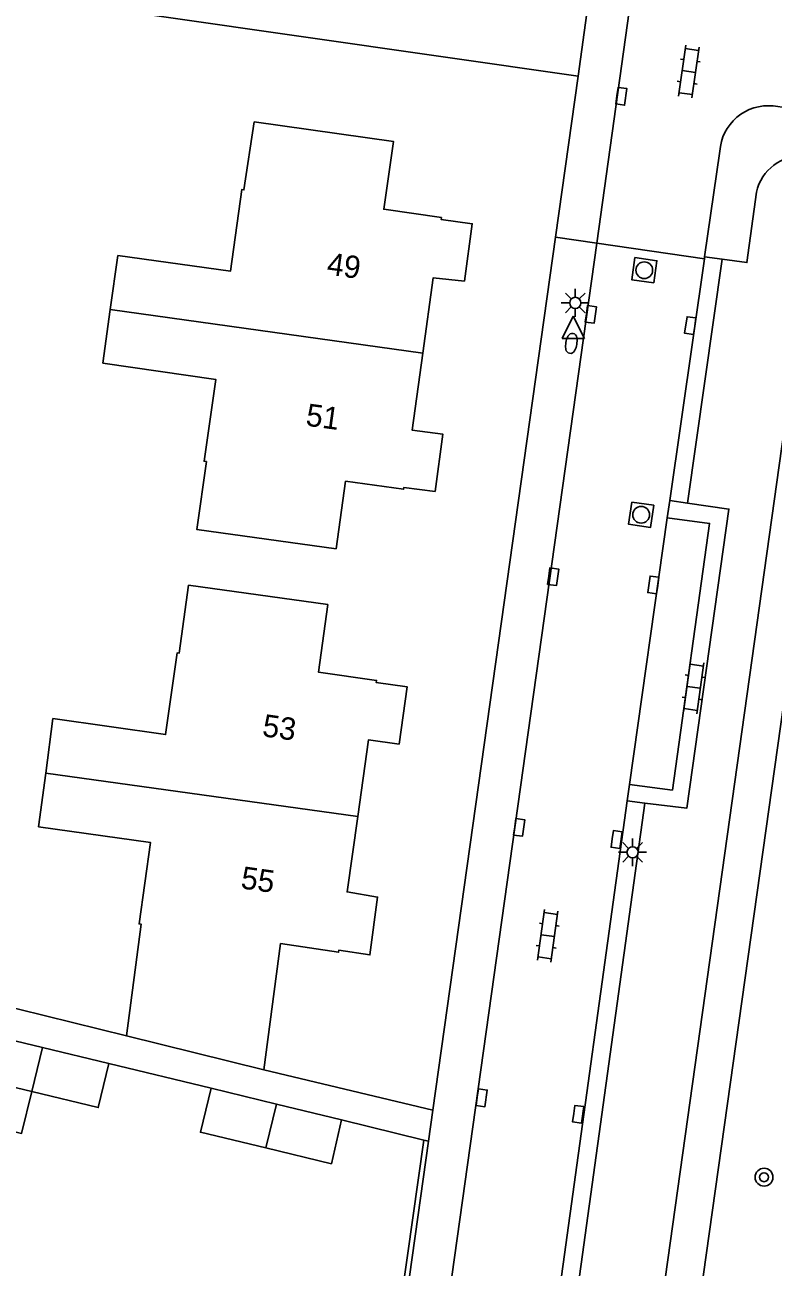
# Model space of a CAD drawing. Extents: x 128000 to 131008, y 398996 to 402500.
# Drawn here: x 128470.8 to 128504.4, y 399695.7 to 399751.4 of the extents above; entities that cross this region are included whole.
import ezdxf

# ---------------------------------------------------------------- set-up
doc = ezdxf.new("R2010")
doc.units = 0
for name, color, linetype in [('gg-afsc-erfafscheiding', 7, 'Continuous'), ('gg-anno-huisnummerreeks BGT', 7, 'Continuous'), ('gg-bbg-bijgebouw', 7, 'Continuous'), ('gg-bbg-gedigitaliseerde bebouwing', 7, 'Continuous'), ('gg-bbg-gedigitaliseerde bijgebouw', 7, 'Continuous'), ('gg-bbg-hoofdgebouw', 7, 'Continuous'), ('gg-bbg-luifel en loopbrug', 7, 'Continuous'), ('gg-bbg-tussenscheiding', 7, 'Continuous'), ('gg-knt-verharding', 7, 'Continuous'), ('gg-knt-verharding nz', 7, 'Continuous'), ('gt-grn-groengrens', 7, 'Continuous'), ('gt-grn-weggrens', 7, 'Continuous'), ('gt-symb-boom', 7, 'Continuous'), ('gt-symb-brandkraan', 7, 'Continuous'), ('gt-symb-klinker verharding', 7, 'Continuous'), ('gt-symb-kolk', 7, 'Continuous'), ('gt-symb-lichtmast', 7, 'Continuous'), ('gt-symb-rioolschacht', 7, 'Continuous'), ('gt-symb-waterafsluiter', 7, 'Continuous')]:
    doc.layers.add(name, color=color, linetype=linetype)

# ---------------------------------------------------------------- blocks, each defined once
blk = doc.blocks.new('gt0-KOLK')
at = {"layer": 'gt-symb-kolk'}
blk.add_lwpolyline([(0, 0), (0.375, 0), (0.375, 0.4), (-0.375, 0.4), (-0.375, 0), (0, 0)], dxfattribs=at)
blk = doc.blocks.new('gt0-RS')
at = {"layer": 'gt-symb-rioolschacht'}
blk.add_lwpolyline([(-0.5, -0.5), (0.5, -0.5), (0.5, 0.5), (-0.5, 0.5)], close=True, dxfattribs=at)
blk.add_circle((0, 0), 0.375, dxfattribs=at)
blk = doc.blocks.new('gt0-KL1')
at = {"layer": 'gt-symb-klinker verharding'}
for p, q in [((-1.15, 0.3), (1.15, 0.3)), ((-1, -0.3), (-1, 0.3)), ((-0.5, 0.3), (-0.5, 0.45)), ((0, -0.3), (0, 0.3)), ((0.5, 0.3), (0.5, 0.45)), ((1, -0.3), (1, 0.3)), ((-1.15, -0.3), (1.15, -0.3)), ((-0.5, -0.45), (-0.5, -0.3)), ((0.5, -0.45), (0.5, -0.3))]:
    blk.add_line(p, q, dxfattribs=at)
blk = doc.blocks.new('gt0-LMAST')
at = {"layer": 'gt-symb-lichtmast'}
for p, q in [((-0.005, 0.246), (-0.005, 0.621)), ((-0.182, 0.173), (-0.447, 0.438)), ((0.172, 0.173), (0.437, 0.438)), ((-0.255, -0.004), (-0.63, -0.004)), ((-0.182, -0.181), (-0.447, -0.446)), ((-0.005, -0.254), (-0.005, -0.629)), ((0.437, -0.446), (0.172, -0.181)), ((0.245, -0.004), (0.62, -0.004))]:
    blk.add_line(p, q, dxfattribs=at)
blk.add_circle((-0.005, -0.004), 0.25, dxfattribs=at)
blk = doc.blocks.new('gt0-BR')
at = {"layer": 'gt-symb-brandkraan'}
for centre, radius, start, end in [((-0.244, 0), 0.206, 107.5669, 252.4331), ((0.599, -2.664), 3, 106.892, 107.5669), ((0, -0.691), 0.938, 73.108, 106.892), ((-0.599, -2.664), 3, 72.4331, 73.108), ((0.244, 0), 0.206, 287.567, 72.4331), ((0.599, 2.664), 3, 252.4331, 253.108), ((0, 0.691), 0.938, 253.108, 286.8921), ((-0.599, 2.664), 3, 286.8921, 287.567)]:
    blk.add_arc(centre, radius, start, end, dxfattribs=at)
blk = doc.blocks.new('gt0-WAFSL')
at = {"layer": 'gt-symb-waterafsluiter'}
for p, q in [((-0.5, -0.333), (0, 0.667)), ((0, 0.667), (0.5, -0.333)), ((0.5, -0.333), (-0.5, -0.333))]:
    blk.add_line(p, q, dxfattribs=at)
blk = doc.blocks.new('gt0-BOOM')
at = {"layer": 'gt-symb-boom'}
for radius in [0.4, 0.2]:
    blk.add_circle((0, 0), radius, dxfattribs=at)

msp = doc.modelspace()

# ---------------------------------------------------------------- linework, layer by layer
at = {"layer": 'gg-afsc-erfafscheiding'}
for p, q in [((128474.605, 399704.842), (128479.185, 399703.74)), ((128485.026, 399702.316), (128488.722, 399701.417)), ((128488.722, 399701.417), (128486.891, 399688.546))]:
    msp.add_line(p, q, dxfattribs=at)
msp.add_lwpolyline([(128470.044, 399752.748), (128459.644, 399709.965), (128475.385, 399706.08)], dxfattribs=at)
at = {"layer": 'gg-bbg-bijgebouw'}
for p, q in [((128482.107, 399703.028), (128479.185, 399703.74)), ((128485.026, 399702.316), (128482.107, 399703.028)), ((128484.574, 399700.356), (128485.026, 399702.316))]:
    msp.add_line(p, q, dxfattribs=at)
at = {"layer": 'gg-bbg-gedigitaliseerde bebouwing'}
for p, q in [((128474.664, 399738.631), (128475.001, 399741.038)), ((128474.325, 399736.215), (128474.664, 399738.631)), ((128471.771, 399717.858), (128472.095, 399720.298)), ((128471.451, 399715.452), (128471.771, 399717.858)), ((128475.385, 399706.08), (128481.544, 399704.564))]:
    msp.add_line(p, q, dxfattribs=at)
for points in [[(128475.001, 399741.038), (128480.048, 399740.336), (128480.557, 399743.997), (128480.656, 399743.983), (128481.113, 399747.032)], [(128474.325, 399736.215), (128479.393, 399735.493), (128478.871, 399731.826), (128478.97, 399731.812), (128478.549, 399728.768), (128484.784, 399727.905)], [(128472.095, 399720.298), (128477.139, 399719.585), (128477.656, 399723.244), (128477.755, 399723.23), (128478.174, 399726.273), (128484.415, 399725.413)], [(128471.451, 399715.452), (128476.465, 399714.749), (128475.953, 399711.097), (128476.052, 399711.083), (128475.385, 399706.08)]]:
    msp.add_lwpolyline(points, dxfattribs=at)
at = {"layer": 'gg-bbg-gedigitaliseerde bijgebouw'}
for p, q in [((128471.624, 399705.559), (128468.555, 399706.297)), ((128474.605, 399704.842), (128471.624, 399705.559)), ((128484.574, 399700.356), (128481.634, 399701.063))]:
    msp.add_line(p, q, dxfattribs=at)
for points in [[(128471.147, 399703.586), (128468.074, 399704.326), (128468.555, 399706.297)], [(128474.605, 399704.842), (128474.124, 399702.87), (128471.147, 399703.586)], [(128481.634, 399701.063), (128478.704, 399701.768), (128479.185, 399703.74)]]:
    msp.add_lwpolyline(points, dxfattribs=at)
at = {"layer": 'gg-bbg-hoofdgebouw'}
for points in [[(128488.665, 399736.663), (128489.132, 399740.036), (128490.535, 399739.898), (128490.889, 399742.467), (128489.498, 399742.653), (128489.5, 399742.743), (128486.916, 399743.115), (128487.352, 399746.151), (128481.113, 399747.032)], [(128484.784, 399727.905), (128485.206, 399730.927), (128487.807, 399730.575), (128487.823, 399730.655), (128489.218, 399730.476), (128489.569, 399733.039), (128488.188, 399733.225), (128488.665, 399736.663)], [(128485.755, 399715.916), (128486.242, 399719.349), (128487.61, 399719.155), (128487.968, 399721.724), (128486.586, 399721.908), (128486.598, 399722.007), (128484.002, 399722.371), (128484.415, 399725.413)], [(128481.544, 399704.564), (128482.296, 399710.218), (128484.897, 399709.834), (128484.912, 399709.93), (128486.296, 399709.714), (128486.643, 399712.304), (128485.275, 399712.532), (128485.755, 399715.916)]]:
    msp.add_lwpolyline(points, dxfattribs=at)
at = {"layer": 'gg-bbg-luifel en loopbrug'}
msp.add_lwpolyline([(128466.214, 399706.861), (128465.283, 399703.025), (128470.692, 399701.712), (128471.147, 399703.586)], dxfattribs=at)
at = {"layer": 'gg-bbg-tussenscheiding'}
for p, q in [((128488.665, 399736.663), (128474.664, 399738.631)), ((128485.755, 399715.916), (128471.771, 399717.858)), ((128471.147, 399703.586), (128471.624, 399705.559)), ((128481.634, 399701.063), (128482.107, 399703.028))]:
    msp.add_line(p, q, dxfattribs=at)
at = {"layer": 'gg-knt-verharding'}
for p, q in [((128498.441, 399755.698), (128496.464, 399741.6)), ((128470.044, 399752.748), (128495.627, 399749.081)), ((128495.627, 399749.081), (128494.613, 399741.86)), ((128504.37, 399747.745), (128504.977, 399747.662)), ((128506.555, 399745.368), (128496.34, 399672.438)), ((128501.299, 399740.977), (128501.978, 399745.713)), ((128492.703, 399634.461), (128508.231, 399745.154)), ((128496.464, 399741.6), (128487.479, 399677.553)), ((128494.613, 399741.86), (128489.122, 399702.76)), ((128496.464, 399741.6), (128501.288, 399740.9)), ((128499.736, 399730.067), (128501.288, 399740.9)), ((128501.288, 399740.9), (128501.299, 399740.977)), ((128501.299, 399740.977), (128502.092, 399740.873)), ((128499.736, 399730.067), (128499.627, 399729.287)), ((128500.528, 399729.951), (128499.736, 399730.067)), ((128497.938, 399717.34), (128497.83, 399716.616)), ((128497.83, 399716.616), (128492.335, 399676.953)), ((128497.83, 399716.616), (128498.624, 399716.516)), ((128481.544, 399704.564), (128489.122, 399702.76)), ((128489.122, 399702.76), (128488.927, 399701.367)), ((128488.722, 399701.417), (128488.927, 399701.367))]:
    msp.add_line(p, q, dxfattribs=at)
for points in [[(128502.092, 399740.873), (128503.194, 399740.729), (128503.624, 399743.874)], [(128498.624, 399716.516), (128500.497, 399716.28), (128502.388, 399729.68), (128500.528, 399729.951)], [(128499.627, 399729.287), (128501.522, 399729.041), (128499.853, 399717.096), (128497.938, 399717.34)], [(128488.927, 399701.367), (128485.177, 399674.67), (128478.952, 399676.176)]]:
    msp.add_lwpolyline(points, dxfattribs=at)
for centre, radius, start, end in [((128504.161, 399745.567), 2.188, 84.5176, 176.1781), ((128505.614, 399743.459), 2.033, 84.9755, 168.2211)]:
    msp.add_arc(centre, radius, start, end, dxfattribs=at)
at = {"layer": 'gg-knt-verharding nz'}
msp.add_line((128499.627, 399729.287), (128497.938, 399717.34), dxfattribs=at)
at = {"layer": 'gt-grn-groengrens'}
for p, q in [((128500.528, 399729.951), (128502.092, 399740.873)), ((128498.624, 399716.516), (128492.581, 399672.902))]:
    msp.add_line(p, q, dxfattribs=at)
at = {"layer": 'gt-grn-weggrens'}
for p, q in [((128496.07, 399752.234), (128495.627, 399749.081)), ((128496.464, 399741.6), (128494.613, 399741.86))]:
    msp.add_line(p, q, dxfattribs=at)

# ---------------------------------------------------------------- block references
at = {"layer": 'gt-symb-boom'}
msp.add_blockref('gt0-BOOM', (128503.962, 399699.753), dxfattribs=at)
at = {"layer": 'gt-symb-brandkraan', "rotation": 80.27403432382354}
msp.add_blockref('gt0-BR', (128495.325, 399737.105), dxfattribs=at)
at = {"layer": 'gt-symb-klinker verharding'}
for p, rotation in [((128500.59, 399749.283), 82.00768607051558), ((128500.809, 399721.699), 82.12907950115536), ((128494.269, 399710.573), 82.12907949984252)]:
    msp.add_blockref('gt0-KL1', p, dxfattribs=dict(at, rotation=rotation))
at = {"layer": 'gt-symb-kolk'}
for p, rotation in [((128497.365, 399748.203), -97.99231392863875), ((128496.002, 399738.434), -97.9923139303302), ((128500.853, 399737.874), 81.65913313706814), ((128494.313, 399726.682), -97.9923139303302), ((128499.198, 399726.26), 82.2993446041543), ((128492.792, 399715.453), -97.99231392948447), ((128497.16, 399714.909), -97.99231392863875), ((128491.112, 399703.34), -98.04906170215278), ((128495.431, 399702.6), -98.04906170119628)]:
    msp.add_blockref('gt0-KOLK', p, dxfattribs=dict(at, rotation=rotation))
at = {"layer": 'gt-symb-lichtmast'}
for p in [(128495.507, 399738.925), (128498.075, 399714.312)]:
    msp.add_blockref('gt0-LMAST', p, dxfattribs=at)
at = {"layer": 'gt-symb-rioolschacht', "rotation": -97.99231392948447}
for p in [(128498.595, 399740.385), (128498.455, 399729.43)]:
    msp.add_blockref('gt0-RS', p, dxfattribs=at)
at = {"layer": 'gt-symb-waterafsluiter'}
msp.add_blockref('gt0-WAFSL', (128495.414, 399737.661), dxfattribs=at)

# ---------------------------------------------------------------- texts
at = {"layer": 'gg-anno-huisnummerreeks BGT'}
for s, rotation, p in [('49', 352.1, (128484.334, 399740.196)), ('51', 352.1, (128483.39, 399733.429)), ('53', 351.9, (128481.441, 399719.514)), ('55', 351.9, (128480.477, 399712.696))]:
    msp.add_text(s, height=1, rotation=rotation, dxfattribs=at).set_placement(p)

doc.saveas('drawing.dxf')
